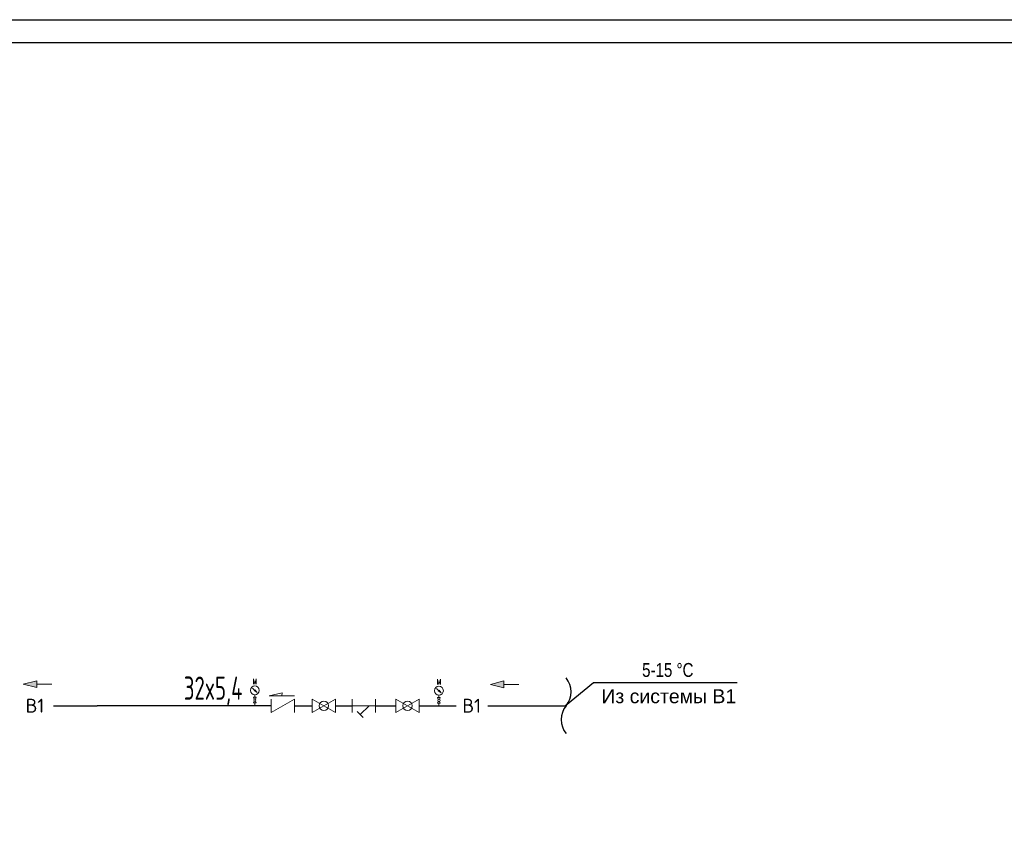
# Model space of a CAD drawing. Header units: metres. Extents: x -54598 to 1827199, y -329446 to -256744.
# Tile 471 of 474: x 296651 to 317877, y -274315 to -256744. Entities that reach past the tile are written whole.
import ezdxf
from ezdxf.enums import TextEntityAlignment as Align
from ezdxf.lldxf.tags import DXFTag

# ---------------------------------------------------------------- set-up
doc = ezdxf.new("R2010")
doc.units = ezdxf.units.M
doc.linetypes.add('CONTINOUS', pattern=[0])
for name, color, linetype, lineweight in [('2DH_SYM', 7, 'Continuous', 25), ('SGM-M-300-DCW', 4, 'ACAD_ISO10W100', 30), ('SGM-M-500-9-HI-EQM', 150, 'CONTINOUS', 20), ('SGM-M-700-17-HVAC-WS-COOL-TEXT', 150, 'CONTINOUS', 30), ('В1', 140, 'Continuous', 50), ('Надписи', 7, 'Continuous', 15), ('ЭМ', 3, 'Continuous', 20)]:
    doc.layers.add(name, color=color, linetype=linetype, lineweight=lineweight)
doc.layers.add('PDF UCHUN', color=3, linetype='Continuous')
doc.layers.add('Формат', color=253, linetype='Continuous')
doc.styles.add('CP_ATTR', font='isocpeur.ttf', dxfattribs={"width": 0.9})
doc.styles.add('mek-txt', font='isocpeur.ttf', dxfattribs={"width": 0.9})
doc.styles.add('SGM_MKN', font='isocpeur.ttf', dxfattribs={"width": 0.9, "height": 100})
doc.styles.get("Standard").update_dxf_attribs({"font": 'arial.ttf'})
tags = doc.linetypes.add('ACAD_ISO10W100', pattern=[18.5, 12, -3, 0.5, -3]).pattern_tags.tags
tags[10:11] = [DXFTag(74, 4), DXFTag(75, 0), DXFTag(340, '0'), DXFTag(46, 1.0), DXFTag(50, 0.0), DXFTag(44, 0.0), DXFTag(45, 0.0)]
tags[8:9] = [DXFTag(74, 4), DXFTag(75, 0), DXFTag(340, '0'), DXFTag(46, 1.0), DXFTag(50, 0.0), DXFTag(44, 0.0), DXFTag(45, 0.0)]
tags[6:7] = [DXFTag(74, 4), DXFTag(75, 0), DXFTag(340, '0'), DXFTag(46, 1.0), DXFTag(50, 0.0), DXFTag(44, 0.0), DXFTag(45, 0.0)]
tags[4:5] = [DXFTag(74, 4), DXFTag(75, 0), DXFTag(340, '0'), DXFTag(46, 1.0), DXFTag(50, 0.0), DXFTag(44, 0.0), DXFTag(45, 0.0)]

# ---------------------------------------------------------------- blocks, each defined once
blk = doc.blocks.new('CPHS_STRZ01')
blk.add_hatch(color=256).paths.add_polyline_path([(0, 95), (22.5, 5), (-22.5, 5)])
for p, q in [((-22.5, 5), (0, 95)), ((0, 95), (22.5, 5)), ((22.5, 5), (-22.5, 5)), ((0, 5), (0, -95))]:
    blk.add_line(p, q)
at = {"linetype": 'ByBlock', "style": 'CP_ATTR', "flags": 9}
for tag, height, p in [('VAL', 3.75, (-5.2, 35.9)), ('OTHER', 0.0075, (2.7, 36.2)), ('ARTICLE', 0.0075, (2.7, 36.3)), ('PRODUCER', 0.0075, (2.8, 36.2)), ('FLOW', 0.0075, (2.8, 36.2)), ('PN', 0.0075, (2.8, 36.2)), ('NAME', 0.0075, (2.7, 36.2)), ('WEIGHT', 0.0075, (2.8, 36.3)), ('VOLTAGE', 0.0075, (2.8, 36.3)), ('POWER', 0.0075, (2.8, 36.3)), ('TEMPERATURE', 0.0075, (2.8, 36.2)), ('DN', 0.0075, (2.8, 36.3)), ('CHARACTER', 0.0075, (2.8, 36.2)), ('ORDER-NO', 0.0075, (2.8, 36.2)), ('PRODUCT-TYPE', 0.0075, (2.8, 36.2)), ('GROUP', 0.0075, (2.8, 36.3)), ('NUMBER', 0.0075, (2.8, 36.2))]:
    blk.add_attdef(tag, text='', height=height, rotation=90, dxfattribs=at).set_placement(p, align=Align.MIDDLE_LEFT)
blk = doc.blocks.new('CPHS_DS01')
blk = doc.blocks.new('*U25')
for points in [[(-14, 8), (-14, -8)], [(-14, 0), (14, 0)], [(-6.4, 0), (4.2, -10.7)], [(14, 8), (14, -8)], [(7.8, -7.1), (0.7, -14.2)]]:
    blk.add_lwpolyline(points)
at = {"style": 'mek-txt', "width": 0.75}
blk.add_attdef('KOD1', text='', height=5, dxfattribs=at).set_placement((0.6, 13.5), align=Align.MIDDLE_CENTER)
blk = doc.blocks.new('*U23')
blk.add_lwpolyline([(-14, 8), (-14, -8), (14, 8), (14, -8), (-14, 8)])
blk.add_circle((0, 0), 5.6)
at = {"style": 'mek-txt', "width": 0.75}
for tag, p in [('KOD2', (0, 17.6)), ('KOD1', (0.6, 13.5))]:
    blk.add_attdef(tag, text='', height=5, dxfattribs=at).set_placement(p, align=Align.MIDDLE_CENTER)
blk = doc.blocks.new('*U1154')
for points in [[(-14, 8), (-14, -8), (14, 8), (14, -8)], [(-13.9, -11.9), (16.3, -11.9), (1, -15.4), (1.2, -11.9)]]:
    blk.add_lwpolyline(points)
at = {"style": 'mek-txt', "width": 0.75}
blk.add_attdef('KOD1', text='', height=5, dxfattribs=at).set_placement((0.6, 13.5), align=Align.MIDDLE_CENTER)
blk = doc.blocks.new('*U14')
for p, q in [((0, 9.5), (0, 5)), ((0, -5), (0, -9.5))]:
    blk.add_line(p, q)
for points in [[(-2.6, 28.5), (-2.6, 38.1), (0, 28.5), (2.6, 38.1), (2.6, 28.5)], [(4, 21.2), (0, 17.5), (-0.3, 18.7), (-4, 13.8), (1.3, 17.3), (0, 17.5)], [(-1, 1.8), (-2.5, 5), (2.5, 5), (1, 1.8)], [(1, -1.8), (2.5, -5), (-2.5, -5), (-1, -1.8)]]:
    blk.add_lwpolyline(points)
for centre, radius in [((0, 17.5), 8), ((0, 0), 2)]:
    blk.add_circle(centre, radius)
at = {"style": 'mek-txt', "width": 0.75}
blk.add_attdef('KOD1', text='', height=5, dxfattribs=at).set_placement((0.6, 13.5), align=Align.MIDDLE_CENTER)
blk = doc.blocks.new('*U30')
at = {"layer": 'ЭМ', "color": 0, "lineweight": 20, "ltscale": 0.5}
blk.add_lwpolyline([(0, 0), (841, 0), (841, 594), (0, 594)], close=True, dxfattribs=at)
at = {"layer": 'ЭМ', "color": 0, "lineweight": 30, "ltscale": 0.5}
blk.add_lwpolyline([(20, 5), (836, 5), (836, 589), (20, 589)], close=True, dxfattribs=at)

msp = doc.modelspace()

# ---------------------------------------------------------------- linework, layer by layer
at = {"layer": '2DH_SYM'}
for p, q in [((309020, -271046, -29226594), (308416, -271547, -29226594)), ((312116, -271046, -29226594), (309020, -271046, -29226594))]:
    msp.add_line(p, q, dxfattribs=at)
at = {"layer": 'PDF UCHUN', "color": 0, "lineweight": 25}
msp.add_lwpolyline([(255002, -256744), (339102, -256744), (339102, -316144), (255002, -316144)], close=True, dxfattribs=at)
at = {"layer": 'SGM-M-300-DCW', "ltscale": 15}
for p, q in [((297378, -271541, -29226561), (298324, -271541, -29226561)), ((302074, -271541, -29226561), (298324, -271541, -29226561)), ((302578, -271541, -58462920), (302958, -271541, -58462920)), ((303462, -271541, -58462920), (303817, -271541, -58462920)), ((304321, -271541, -58462920), (304760, -271541, -58462920)), ((305264, -271541, -58462920), (306061, -271541, -58462920)), ((306745, -271541, -58462920), (308431, -271541, -58462920))]:
    msp.add_line(p, q, dxfattribs=at)
at = {"layer": 'В1', "lineweight": 30}
for centre, start, end in [((308066, -271241, -58462920), 320.5639, 39.4361), ((308797, -271842, -58462920), 140.5639, 219.4361)]:
    msp.add_arc(centre, 473, start, end, dxfattribs=at)

# ---------------------------------------------------------------- block references
at = {"layer": '2DH_SYM'}
ref = msp.add_blockref('CPHS_DS01', (296564, -271541, 9799), dxfattribs=dict(at, xscale=-800, yscale=800, zscale=800))
ref.add_attrib('SYSTEM', 'В1', dxfattribs={"layer": '0', "linetype": 'ByBlock', "height": 300, "style": 'CP_ATTR', "flags": 12}).set_placement((296980, -271541, 9799), align=Align.MIDDLE)
ref = msp.add_blockref('CPHS_DS01', (306810, -271541, -29226560), dxfattribs=dict(at, xscale=800, yscale=800, zscale=800))
ref.add_attrib('SYSTEM', 'В1', dxfattribs={"layer": '0', "linetype": 'ByBlock', "height": 300, "style": 'CP_ATTR', "flags": 12}).set_placement((306394, -271541, -29226560), align=Align.MIDDLE)
at = {"layer": 'SGM-M-500-9-HI-EQM', "ltscale": 30}
for name, p, xscale, yscale, zscale in [('*U14', (301720, -271420, -58462920), -12, 12, 12), ('*U14', (305688, -271427, -29226560), -12, 12, 12), ('*U25', (304069, -271541, -29226560), -18, 18, 18)]:
    msp.add_blockref(name, p, dxfattribs=dict(at, xscale=xscale, yscale=yscale, zscale=zscale))
at = {"layer": 'SGM-M-500-9-HI-EQM', "ltscale": 30, "xscale": 18, "yscale": 18, "zscale": 18, "rotation": 180}
for name, p in [('*U1154', (302326, -271541, -29226561)), ('*U23', (303210, -271541, -38197245)), ('*U23', (305012, -271541, -29226560))]:
    msp.add_blockref(name, p, dxfattribs=at)
at = {"layer": 'Надписи', "xscale": 3.25, "yscale": 3.25, "zscale": 3.25, "rotation": 90.00000000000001}
for p in [(297034, -271078), (307106, -271081, -29236359)]:
    msp.add_blockref('CPHS_STRZ01', p, dxfattribs=at)
at = {"layer": 'Формат', "color": 0, "xscale": 100, "yscale": 100, "zscale": 100}
msp.add_blockref('*U30', (255002, -316144), dxfattribs=at)

# ---------------------------------------------------------------- texts
at = {"layer": 'SGM-M-700-17-HVAC-WS-COOL-TEXT', "color": 11, "ltscale": 30, "style": 'SGM_MKN', "width": 0.65}
msp.add_text('32x5,4', height=500, dxfattribs=at).set_placement((300190, -271412, -58462920))
at = {"layer": 'Надписи', "width": 0.776471}
msp.add_text('5-15 %%DC', height=300, dxfattribs=at).set_placement((310069, -270770, -29226594), align=Align.MIDDLE_LEFT)
at = {"layer": 'Надписи'}
msp.add_text('Из системы В1', height=300, dxfattribs=at).set_placement((309191, -271487, -29226594))

doc.saveas('drawing.dxf')
